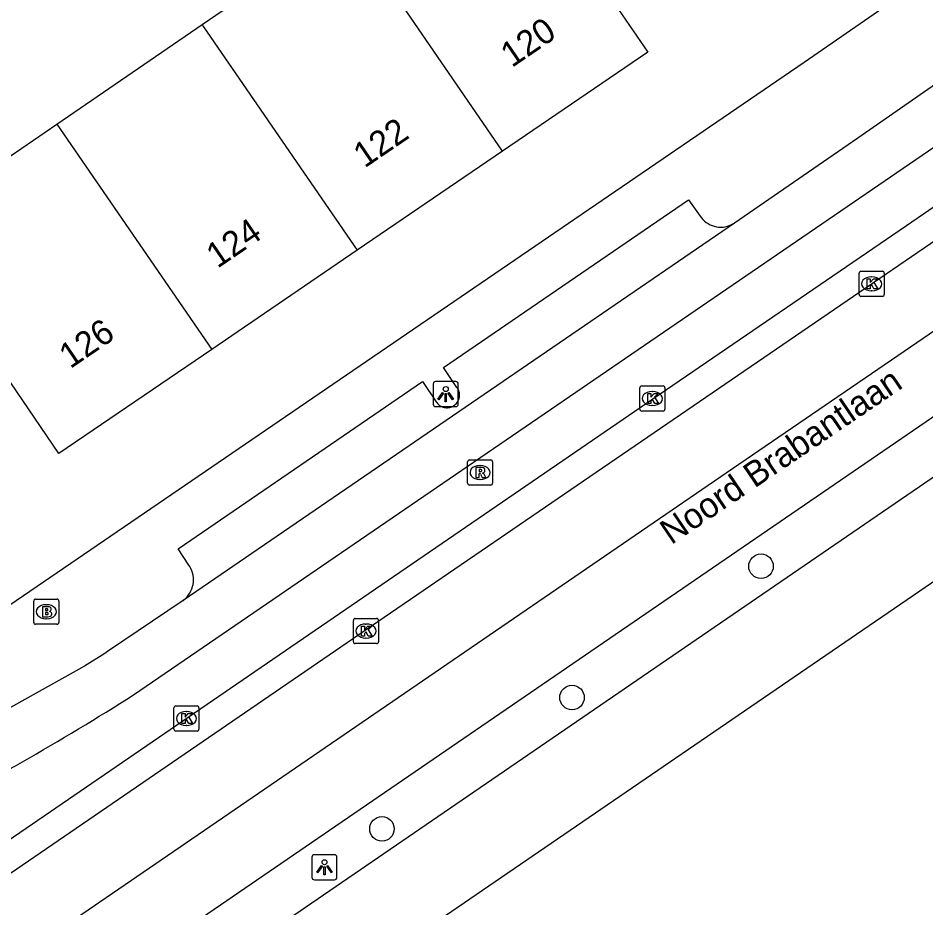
# Model space of a CAD drawing. Extents: x 157466 to 158888, y 383063 to 384677.
# Drawn here: x 158182.67 to 158218.84, y 383369.81 to 383405.27 of the extents above; entities that cross this region are included whole.
import ezdxf

# ---------------------------------------------------------------- set-up
doc = ezdxf.new("R2010")
doc.units = 0
for name, color, linetype in [('IMGEO_Boom', 7, 'Continuous'), ('IMGEO_Brandkraan', 7, 'Continuous'), ('IMGEO_Fietspad_gesloten', 7, 'Continuous'), ('IMGEO_Kolk', 7, 'Continuous'), ('IMGEO_Lichtpunt', 7, 'Continuous'), ('IMGEO_Openbare_ruimte_label', 7, 'Continuous'), ('IMGEO_OVBaan_gesloten', 7, 'Continuous'), ('IMGEO_Pand', 7, 'Continuous'), ('IMGEO_Pand_nummerreeks', 7, 'Continuous'), ('IMGEO_Rijbaan_lokaal_open', 7, 'Continuous'), ('IMGEO_Rijbaan_regionaal_gesloten', 7, 'Continuous'), ('IMGEO_Rioolput', 7, 'Continuous'), ('IMGEO_Voetpad_open', 7, 'Continuous')]:
    doc.layers.add(name, color=color, linetype=linetype)

msp = doc.modelspace()

# ---------------------------------------------------------------- linework, layer by layer
at = {"layer": 'IMGEO_Boom'}
for centre in [(158212.27, 383383.425), (158204.738, 383378.192), (158197.163, 383372.957)]:
    msp.add_circle(centre, 0.489, dxfattribs=at)
at = {"layer": 'IMGEO_Brandkraan'}
for p, q in [((158183.361, 383382.113), (158184.213, 383382.113)), ((158183.286, 383381.187), (158183.286, 383382.039)), ((158183.774, 383381.893), (158183.799, 383381.893)), ((158184.287, 383382.039), (158184.287, 383381.187)), ((158184.213, 383381.113), (158183.361, 383381.113)), ((158183.797, 383381.333), (158183.772, 383381.333))]:
    msp.add_line(p, q, dxfattribs=at)
for points in [[(158183.361, 383382.113), (158184.213, 383382.113)], [(158183.286, 383381.187), (158183.286, 383382.039)], [(158183.634, 383381.813), (158183.634, 383381.413), (158183.847, 383381.413)], [(158183.865, 383381.813), (158183.634, 383381.813)], [(158184.287, 383382.039), (158184.287, 383381.187)], [(158183.813, 383381.732), (158183.759, 383381.732), (158183.759, 383381.656)], [(158183.759, 383381.656), (158183.812, 383381.656)], [(158183.821, 383381.58), (158183.759, 383381.58), (158183.759, 383381.499)], [(158183.759, 383381.499), (158183.821, 383381.499)], [(158184.213, 383381.113), (158183.361, 383381.113)]]:
    msp.add_lwpolyline(points, dxfattribs=at)
for centre, radius, start, end in [((158183.363, 383382.037), 0.0765, 91.552, 178.448), ((158183.363, 383382.037), 0.0765, 91.552, 178.448), ((158184.211, 383382.037), 0.0765, 1.552, 88.448), ((158184.211, 383382.037), 0.0765, 1.552, 88.448), ((158183.869, 383381.668), 0.145, 59.4692, 91.5367), ((158183.894, 383381.715), 0.0922, 285.5137, 58.1501), ((158183.814, 383381.694), 0.0379, 267.8285, 90.9355), ((158183.822, 383381.539), 0.0404, 269.8759, 90.5077), ((158183.853, 383381.664), 0.251, 268.6676, 293.5347), ((158183.899, 383381.523), 0.105, 301.3115, 78.989), ((158183.363, 383381.189), 0.0765, 181.552, 268.448), ((158183.363, 383381.189), 0.0765, 181.552, 268.448), ((158184.211, 383381.189), 0.0765, 271.552, 358.448), ((158184.211, 383381.189), 0.0765, 271.552, 358.448)]:
    msp.add_arc(centre, radius, start, end, dxfattribs=at)
for centre, major_axis, ratio, start_param, end_param in [((158183.773, 383381.613), (-0.387, 0.002), 0.722429, 4.712389, 7.853982), ((158183.798, 383381.613), (-0.39, 0.002), 0.717154, 1.570796, 4.712389)]:
    msp.add_ellipse(centre, major_axis=major_axis, ratio=ratio, start_param=start_param, end_param=end_param, dxfattribs=at)
at = {"layer": 'IMGEO_Fietspad_gesloten'}
for points in [[(158222.662, 383405.033), (158216.122, 383400.492), (158211.209, 383397.104)], [(158211.209, 383397.104), (158189.236, 383382.055)], [(158189.236, 383382.055), (158186.221, 383380.023), (158186.115, 383379.952), (158185.306, 383379.446), (158177.375, 383375.018), (158176.619, 383374.65)]]:
    msp.add_lwpolyline(points, dxfattribs=at)
at = {"layer": 'IMGEO_Kolk'}
for p, q in [((158216.254, 383395.181), (158217.106, 383395.181)), ((158216.179, 383394.255), (158216.179, 383395.107)), ((158216.667, 383394.961), (158216.692, 383394.961)), ((158217.18, 383395.107), (158217.18, 383394.255)), ((158216.69, 383394.401), (158216.665, 383394.401)), ((158217.106, 383394.181), (158216.254, 383394.181)), ((158207.439, 383389.684), (158207.439, 383390.536)), ((158207.514, 383390.61), (158208.366, 383390.61)), ((158208.44, 383390.536), (158208.44, 383389.684)), ((158207.927, 383390.39), (158207.952, 383390.39)), ((158207.95, 383389.83), (158207.925, 383389.83)), ((158208.366, 383389.61), (158207.514, 383389.61)), ((158196.025, 383380.416), (158196.025, 383381.268)), ((158196.1, 383381.342), (158196.952, 383381.342)), ((158196.513, 383381.122), (158196.538, 383381.122)), ((158197.026, 383381.268), (158197.026, 383380.416)), ((158196.952, 383380.342), (158196.1, 383380.342)), ((158196.536, 383380.562), (158196.511, 383380.562)), ((158188.871, 383376.93), (158188.871, 383377.782)), ((158188.946, 383377.856), (158189.798, 383377.856)), ((158189.872, 383377.782), (158189.872, 383376.93)), ((158189.359, 383377.636), (158189.384, 383377.636)), ((158189.382, 383377.076), (158189.357, 383377.076)), ((158189.798, 383376.856), (158188.946, 383376.856))]:
    msp.add_line(p, q, dxfattribs=at)
for points in [[(158216.254, 383395.181), (158217.106, 383395.181)], [(158216.179, 383394.255), (158216.179, 383395.107)], [(158216.5, 383394.881), (158216.623, 383394.881), (158216.623, 383394.73), (158216.753, 383394.881), (158216.917, 383394.881), (158216.771, 383394.73), (158216.924, 383394.481), (158216.772, 383394.481), (158216.687, 383394.645), (158216.623, 383394.578), (158216.623, 383394.481), (158216.5, 383394.481), (158216.5, 383394.881)], [(158217.18, 383395.107), (158217.18, 383394.255)], [(158217.106, 383394.181), (158216.254, 383394.181)], [(158207.439, 383389.684), (158207.439, 383390.536)], [(158207.514, 383390.61), (158208.366, 383390.61)], [(158208.44, 383390.536), (158208.44, 383389.684)], [(158207.76, 383390.31), (158207.883, 383390.31), (158207.883, 383390.159), (158208.013, 383390.31), (158208.177, 383390.31), (158208.031, 383390.159), (158208.184, 383389.91), (158208.032, 383389.91), (158207.947, 383390.074), (158207.883, 383390.007), (158207.883, 383389.91), (158207.76, 383389.91), (158207.76, 383390.31)], [(158208.366, 383389.61), (158207.514, 383389.61)], [(158196.025, 383380.416), (158196.025, 383381.268)], [(158196.1, 383381.342), (158196.952, 383381.342)], [(158196.346, 383381.042), (158196.469, 383381.042), (158196.469, 383380.891), (158196.599, 383381.042), (158196.763, 383381.042), (158196.617, 383380.891), (158196.77, 383380.642), (158196.618, 383380.642), (158196.533, 383380.806), (158196.469, 383380.739), (158196.469, 383380.642), (158196.346, 383380.642), (158196.346, 383381.042)], [(158197.026, 383381.268), (158197.026, 383380.416)], [(158196.952, 383380.342), (158196.1, 383380.342)], [(158188.871, 383376.93), (158188.871, 383377.782)], [(158188.946, 383377.856), (158189.798, 383377.856)], [(158189.872, 383377.782), (158189.872, 383376.93)], [(158189.192, 383377.556), (158189.315, 383377.556), (158189.315, 383377.405), (158189.445, 383377.556), (158189.609, 383377.556), (158189.463, 383377.405), (158189.616, 383377.156), (158189.464, 383377.156), (158189.379, 383377.32), (158189.315, 383377.253), (158189.315, 383377.156), (158189.192, 383377.156), (158189.192, 383377.556)], [(158189.798, 383376.856), (158188.946, 383376.856)]]:
    msp.add_lwpolyline(points, dxfattribs=at)
for centre, start, end in [((158216.256, 383395.105), 91.552, 178.448), ((158216.256, 383395.105), 91.552, 178.448), ((158217.104, 383395.105), 1.552, 88.448), ((158217.104, 383395.105), 1.552, 88.448), ((158216.256, 383394.257), 181.552, 268.448), ((158216.256, 383394.257), 181.552, 268.448), ((158217.104, 383394.257), 271.552, 358.448), ((158217.104, 383394.257), 271.552, 358.448), ((158207.516, 383390.534), 91.552, 178.448), ((158207.516, 383390.534), 91.552, 178.448), ((158208.364, 383390.534), 1.552, 88.448), ((158208.364, 383390.534), 1.552, 88.448), ((158207.516, 383389.686), 181.552, 268.448), ((158207.516, 383389.686), 181.552, 268.448), ((158208.364, 383389.686), 271.552, 358.448), ((158208.364, 383389.686), 271.552, 358.448), ((158196.102, 383381.266), 91.552, 178.448), ((158196.102, 383381.266), 91.552, 178.448), ((158196.95, 383381.266), 1.552, 88.448), ((158196.95, 383381.266), 1.552, 88.448), ((158196.102, 383380.418), 181.552, 268.448), ((158196.102, 383380.418), 181.552, 268.448), ((158196.95, 383380.418), 271.552, 358.448), ((158196.95, 383380.418), 271.552, 358.448), ((158188.948, 383377.78), 91.552, 178.448), ((158188.948, 383377.78), 91.552, 178.448), ((158189.796, 383377.78), 1.552, 88.448), ((158189.796, 383377.78), 1.552, 88.448), ((158188.948, 383376.932), 181.552, 268.448), ((158188.948, 383376.932), 181.552, 268.448), ((158189.796, 383376.932), 271.552, 358.448), ((158189.796, 383376.932), 271.552, 358.448)]:
    msp.add_arc(centre, 0.0765, start, end, dxfattribs=at)
for centre, major_axis, ratio, start_param, end_param in [((158216.666, 383394.681), (-0.387, 0.002), 0.722429, 4.712389, 7.853982), ((158216.691, 383394.681), (-0.39, 0.002), 0.717154, 1.570796, 4.712389), ((158207.926, 383390.11), (-0.387, 0.002), 0.722429, 4.712389, 7.853982), ((158207.951, 383390.11), (-0.39, 0.002), 0.717154, 1.570796, 4.712389), ((158196.512, 383380.842), (-0.387, 0.002), 0.722429, 4.712389, 7.853982), ((158196.537, 383380.842), (-0.39, 0.002), 0.717154, 1.570796, 4.712389), ((158189.358, 383377.356), (-0.387, 0.002), 0.722429, 4.712389, 7.853982), ((158189.383, 383377.356), (-0.39, 0.002), 0.717154, 1.570796, 4.712389)]:
    msp.add_ellipse(centre, major_axis=major_axis, ratio=ratio, start_param=start_param, end_param=end_param, dxfattribs=at)
at = {"layer": 'IMGEO_Lichtpunt'}
for p, q in [((158200.108, 383390.785), (158199.3, 383390.785)), ((158200.108, 383390.785), (158199.3, 383390.785)), ((158199.206, 383390.69), (158199.206, 383389.883)), ((158199.206, 383390.69), (158199.206, 383389.883)), ((158200.202, 383389.883), (158200.202, 383390.69)), ((158200.202, 383389.883), (158200.202, 383390.69)), ((158199.3, 383389.789), (158200.108, 383389.789)), ((158199.3, 383389.789), (158200.108, 383389.789)), ((158194.375, 383371.829), (158194.375, 383371.022)), ((158194.375, 383371.829), (158194.375, 383371.022)), ((158195.277, 383371.924), (158194.469, 383371.924)), ((158195.277, 383371.924), (158194.469, 383371.924)), ((158195.371, 383371.022), (158195.371, 383371.829)), ((158195.371, 383371.022), (158195.371, 383371.829)), ((158194.469, 383370.928), (158195.277, 383370.928)), ((158194.469, 383370.928), (158195.277, 383370.928))]:
    msp.add_line(p, q, dxfattribs=at)
for points in [[(158199.58, 383390.354), (158199.619, 383390.326), (158199.431, 383390.064), (158199.393, 383390.091), (158199.58, 383390.354)], [(158199.682, 383390.306), (158199.729, 383390.306), (158199.729, 383389.984), (158199.682, 383389.984), (158199.682, 383390.306)], [(158199.792, 383390.326), (158199.83, 383390.353), (158200.017, 383390.091), (158199.978, 383390.063), (158199.792, 383390.326)], [(158194.749, 383371.493), (158194.788, 383371.465), (158194.6, 383371.203), (158194.562, 383371.23), (158194.749, 383371.493)], [(158194.851, 383371.445), (158194.898, 383371.445), (158194.898, 383371.123), (158194.851, 383371.123), (158194.851, 383371.445)], [(158194.961, 383371.465), (158194.999, 383371.492), (158195.186, 383371.23), (158195.147, 383371.202), (158194.961, 383371.465)]]:
    msp.add_lwpolyline(points, dxfattribs=at)
for centre in [(158199.705, 383390.488), (158194.874, 383371.627)]:
    msp.add_circle(centre, 0.0994, dxfattribs=at)
for centre, start, end in [((158199.3, 383390.69), 90, 180), ((158199.3, 383390.69), 90, 180), ((158200.108, 383390.69), 0, 90), ((158200.108, 383390.69), 0, 90), ((158199.3, 383389.883), 180, 270), ((158199.3, 383389.883), 180, 270), ((158200.108, 383389.883), 270, 0), ((158200.108, 383389.883), 270, 360), ((158194.469, 383371.829), 90, 180), ((158194.469, 383371.829), 90, 180), ((158195.277, 383371.829), 0, 90), ((158195.277, 383371.829), 0, 90), ((158194.469, 383371.022), 180, 270), ((158194.469, 383371.022), 180, 270), ((158195.277, 383371.022), 270, 0), ((158195.277, 383371.022), 270, 360)]:
    msp.add_arc(centre, 0.0946, start, end, dxfattribs=at)
at = {"layer": 'IMGEO_OVBaan_gesloten'}
for points in [[(158337.159, 383463.965), (158306.253, 383442.35), (158269.724, 383417.452), (158230.256, 383390.412), (158196.708, 383367.445), (158164.294, 383345.275), (158134.65, 383324.869), (158121.592, 383315.968), (158104.891, 383304.477)], [(158116.355, 383316.875), (158118.236, 383318.161), (158122.571, 383321.116), (158122.69, 383320.962), (158147.648, 383338.001), (158221.925, 383388.892), (158288.761, 383434.651), (158292.434, 383437.186), (158297.742, 383440.818), (158298.869, 383441.589)]]:
    msp.add_lwpolyline(points, dxfattribs=at)
at = {"layer": 'IMGEO_Pand'}
for points in [[(158207.123, 383409.751), (158206.922, 383409.613), (158206.549, 383409.358), (158204.834, 383408.183), (158207.753, 383403.92), (158201.97, 383399.976)], [(158189.994, 383405.016), (158195.782, 383408.98)], [(158201.97, 383399.976), (158195.878, 383408.84), (158195.782, 383408.98)], [(158184.207, 383401.052), (158189.994, 383405.016)], [(158189.994, 383405.016), (158190.058, 383404.923), (158196.175, 383396.023)], [(158177.411, 383393.912), (158179.305, 383395.209), (158178.147, 383396.901), (158184.207, 383401.052)], [(158184.207, 383401.052), (158190.379, 383392.07)], [(158201.97, 383399.976), (158196.175, 383396.023)], [(158196.175, 383396.023), (158190.379, 383392.07)], [(158190.379, 383392.07), (158184.292, 383387.919), (158181.398, 383392.145), (158179.513, 383390.854)]]:
    msp.add_lwpolyline(points, dxfattribs=at)
at = {"layer": 'IMGEO_Rijbaan_lokaal_open'}
for points in [[(158187.266, 383378.304), (158283.613, 383444.253)], [(158282.059, 383440.783), (158279.382, 383438.959), (158267.42, 383430.778), (158253.835, 383421.451), (158233.587, 383407.607), (158220.735, 383398.828), (158218.073, 383397), (158207.964, 383390.082), (158175.757, 383368.034), (158174.147, 383366.948)]]:
    msp.add_lwpolyline(points, dxfattribs=at)
msp.add_arc((158135.677, 383458.752), 95.568, 296.47358, 302.67089, dxfattribs=at)
at = {"layer": 'IMGEO_Rijbaan_regionaal_gesloten'}
for points in [[(158097.631, 383314.81), (158104.807, 383319.769), (158115.926, 383327.372), (158122.206, 383331.037), (158124.828, 383332.496), (158130.229, 383335.664), (158132.829, 383337.348), (158135.426, 383339.03), (158135.445, 383339.043), (158145.556, 383345.975), (158161.638, 383357.025), (158178.512, 383368.554), (158196.488, 383380.88), (158218.524, 383395.939), (158231.113, 383404.563), (158248.84, 383416.701), (158278.53, 383437.014), (158282.685, 383439.867), (158290.446, 383445.197), (158291.741, 383446.132), (158293.116, 383447.183)], [(158114.538, 383319.21), (158121.696, 383323.264), (158130.63, 383328.78), (158131.044, 383329.063), (158147.587, 383340.38), (158220.288, 383390.177), (158253.351, 383412.794), (158292.199, 383439.39), (158297.72, 383443.271)], [(158240.844, 383407.647), (158217.716, 383391.811), (158211.135, 383387.305), (158187.898, 383371.394), (158174.157, 383361.985), (158168.626, 383358.198), (158164.879, 383355.633), (158158.157, 383351.03), (158138.48, 383337.556), (158132.472, 383333.443), (158128.325, 383330.885), (158121.919, 383327.055), (158118.161, 383324.932), (158115.201, 383323.062), (158099.294, 383312.392)]]:
    msp.add_lwpolyline(points, dxfattribs=at)
at = {"layer": 'IMGEO_Rioolput'}
for p, q in [((158200.573, 383386.737), (158200.573, 383387.589)), ((158200.648, 383387.663), (158201.5, 383387.663)), ((158201.574, 383387.589), (158201.574, 383386.737)), ((158201.061, 383387.443), (158201.086, 383387.443)), ((158201.084, 383386.883), (158201.059, 383386.883)), ((158201.5, 383386.663), (158200.648, 383386.663))]:
    msp.add_line(p, q, dxfattribs=at)
for points in [[(158200.573, 383386.737), (158200.573, 383387.589)], [(158200.648, 383387.663), (158201.5, 383387.663)], [(158201.574, 383387.589), (158201.574, 383386.737)], [(158201.162, 383387.361), (158200.91, 383387.363), (158200.91, 383386.963)], [(158201.088, 383387.282), (158201.034, 383387.282), (158201.034, 383387.201)], [(158201.034, 383387.201), (158201.086, 383387.201)], [(158200.91, 383386.963), (158201.034, 383386.963), (158201.034, 383387.125), (158201.045, 383387.125)], [(158201.092, 383387.096), (158201.163, 383386.963), (158201.303, 383386.963), (158201.238, 383387.089)], [(158201.5, 383386.663), (158200.648, 383386.663)]]:
    msp.add_lwpolyline(points, dxfattribs=at)
for centre, radius, start, end in [((158200.65, 383387.587), 0.0765, 91.552, 178.448), ((158200.65, 383387.587), 0.0765, 91.552, 178.448), ((158201.498, 383387.587), 0.0765, 1.552, 88.448), ((158201.498, 383387.587), 0.0765, 1.552, 88.448), ((158201.07, 383387.39), 0.19, 274.7715, 282.9687), ((158201.094, 383387.186), 0.0964, 77.0061, 93.1865), ((158201.108, 383387.243), 0.0378, 276.6634, 79.6772), ((158201.161, 383387.251), 0.109, 350.3612, 89.416), ((158201.159, 383387.251), 0.112, 277.5842, 350.9817), ((158201.044, 383387.072), 0.0533, 26.0293, 88.6989), ((158201.143, 383387.036), 0.108, 29.5134, 73.7905), ((158200.65, 383386.739), 0.0765, 181.552, 268.448), ((158200.65, 383386.739), 0.0765, 181.552, 268.448), ((158201.498, 383386.739), 0.0765, 271.552, 358.448), ((158201.498, 383386.739), 0.0765, 271.552, 358.448)]:
    msp.add_arc(centre, radius, start, end, dxfattribs=at)
for centre, major_axis, ratio, start_param, end_param in [((158201.06, 383387.163), (-0.387, 0.002), 0.722429, 4.712389, 7.853982), ((158201.085, 383387.163), (-0.39, 0.002), 0.717154, 1.570796, 4.712389)]:
    msp.add_ellipse(centre, major_axis=major_axis, ratio=ratio, start_param=start_param, end_param=end_param, dxfattribs=at)
at = {"layer": 'IMGEO_Voetpad_open'}
for points in [[(158218.074, 383406.338), (158213.992, 383403.511), (158178.3, 383379.129)], [(158189.236, 383382.055), (158189.339, 383382.142), (158189.402, 383382.209), (158189.459, 383382.281), (158189.51, 383382.358), (158189.553, 383382.439), (158189.589, 383382.524), (158189.617, 383382.611), (158189.637, 383382.701), (158189.649, 383382.792), (158189.653, 383382.884), (158189.648, 383382.976), (158189.636, 383383.067), (158189.615, 383383.157), (158189.587, 383383.244), (158189.551, 383383.329), (158189.507, 383383.41), (158189.468, 383383.47), (158189.038, 383384.113), (158198.781, 383390.787), (158199.321, 383389.984), (158199.346, 383389.947), (158199.375, 383389.912), (158199.406, 383389.879), (158199.44, 383389.85), (158199.477, 383389.824), (158199.516, 383389.801), (158199.557, 383389.782), (158199.599, 383389.766), (158199.643, 383389.755), (158199.687, 383389.747), (158199.732, 383389.743), (158199.777, 383389.743), (158199.822, 383389.748), (158199.867, 383389.756), (158199.91, 383389.768), (158199.952, 383389.784), (158199.993, 383389.804), (158200.031, 383389.827), (158200.068, 383389.854), (158200.101, 383389.884), (158200.132, 383389.917), (158200.16, 383389.952), (158200.185, 383389.99), (158200.206, 383390.03), (158200.224, 383390.071), (158200.238, 383390.114), (158200.248, 383390.158), (158200.254, 383390.203), (158200.256, 383390.248), (158200.254, 383390.293), (158200.248, 383390.338), (158200.238, 383390.381), (158200.224, 383390.424), (158200.206, 383390.466), (158200.185, 383390.506), (158200.154, 383390.551), (158199.622, 383391.344), (158209.379, 383398.035), (158209.842, 383397.384), (158209.895, 383397.313), (158209.953, 383397.246), (158210.018, 383397.185), (158210.087, 383397.13), (158210.161, 383397.081), (158210.24, 383397.04), (158210.321, 383397.005), (158210.406, 383396.978), (158210.492, 383396.958), (158210.58, 383396.947), (158210.669, 383396.943), (158210.757, 383396.947), (158210.845, 383396.959), (158210.932, 383396.979), (158211.016, 383397.006), (158211.098, 383397.041), (158211.176, 383397.083), (158211.209, 383397.104)]]:
    msp.add_lwpolyline(points, dxfattribs=at)

# ---------------------------------------------------------------- texts
at = {"layer": 'IMGEO_Openbare_ruimte_label'}
msp.add_text('Noord Brabantlaan', height=1, rotation=34.1986, dxfattribs=at).set_placement((158208.692, 383384.261))
at = {"layer": 'IMGEO_Pand_nummerreeks'}
for s, rotation, p in [('120', 34.2973, (158202.339, 383403.279)), ('122', 34.295, (158196.47, 383399.275)), ('124', 34.295, (158190.607, 383395.276)), ('126', 34.295, (158184.742, 383391.276))]:
    msp.add_text(s, height=1, rotation=rotation, dxfattribs=at).set_placement(p)

doc.saveas('drawing.dxf')
